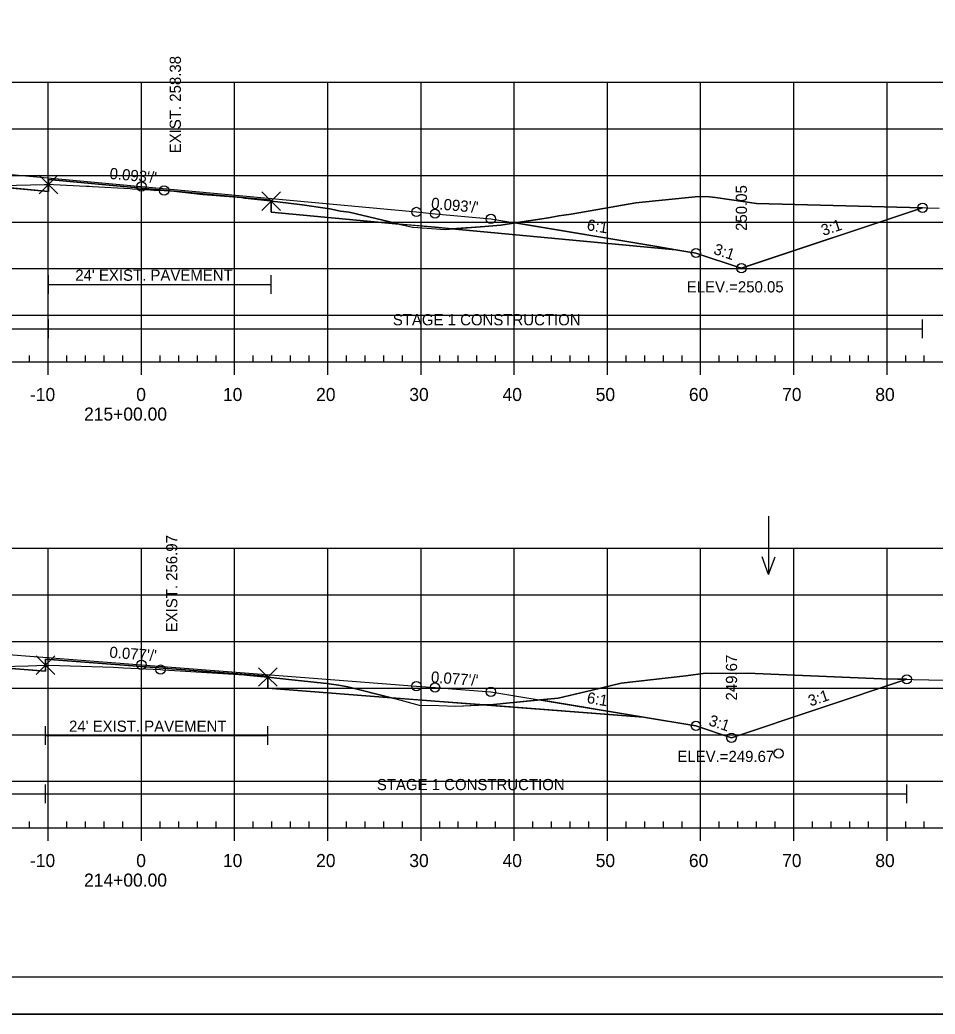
# Model space of a CAD drawing. Extents: x 1365647 to 1367999, y 387113 to 400173.
# Drawn here: x 1365881 to 1365979.2, y 390786.1 to 390892.8 of the extents above; entities that cross this region are included whole.
import ezdxf

# ---------------------------------------------------------------- set-up
doc = ezdxf.new("R2010")
doc.units = 0
for name, color, linetype in [('R_Alt Surface', 7, 'Continuous'), ('R_Axis', 7, 'Continuous'), ('R_Axis Annot', 7, 'Continuous'), ('R_Border', 7, 'Continuous'), ('R_Border Notes', 7, 'Continuous'), ('R_Contours', 7, 'Continuous'), ('R_Exist Surface', 7, 'Continuous'), ('R_Fin Surface', 7, 'Continuous'), ('R_Fin Surface Annot', 7, 'Continuous'), ('R_Grid', 7, 'Continuous'), ('R_No Plot', 7, 'Continuous'), ('R_Proposed Const Limits', 7, 'Continuous'), ('R_Water', 7, 'Continuous'), ('R_Water Annot', 7, 'Continuous'), ('R_Xsect Elev', 7, 'Continuous')]:
    doc.layers.add(name, color=color, linetype=linetype)

msp = doc.modelspace()

# ---------------------------------------------------------------- linework, layer by layer
at = {"layer": 'R_Alt Surface'}
for points in [[(1365834.66, 390876.98), (1365834.66, 390875.83), (1365862.58, 390876.39), (1365884.11, 390874.4), (1365884.11, 390875.69), (1365894.08, 390874.77), (1365907.99, 390873.48), (1365907.99, 390872.19), (1365925.58, 390870.56), (1365951.43, 390868.15)], [(1365834.58, 390824.83), (1365834.58, 390824.02), (1365862.58, 390824.58), (1365883.77, 390822.95), (1365883.77, 390824.24), (1365894.08, 390823.45), (1365907.65, 390822.4), (1365907.65, 390821.11), (1365925.58, 390819.73), (1365947.94, 390818)]]:
    msp.add_lwpolyline(points, dxfattribs=at)
at = {"layer": 'R_Axis'}
for p, q in [((1365749.08, 390856.12), (1366039.08, 390856.12)), ((1365882.08, 390856.12), (1365882.08, 390856.82)), ((1365884.08, 390854.72), (1365884.08, 390856.12)), ((1365886.08, 390856.12), (1365886.08, 390856.82)), ((1365888.08, 390856.12), (1365888.08, 390856.82)), ((1365890.08, 390856.12), (1365890.08, 390856.82)), ((1365892.08, 390856.12), (1365892.08, 390856.82)), ((1365894.08, 390854.72), (1365894.08, 390856.12)), ((1365896.08, 390856.12), (1365896.08, 390856.82)), ((1365898.08, 390856.12), (1365898.08, 390856.82)), ((1365900.08, 390856.12), (1365900.08, 390856.82)), ((1365902.08, 390856.12), (1365902.08, 390856.82)), ((1365904.08, 390854.72), (1365904.08, 390856.12)), ((1365906.08, 390856.12), (1365906.08, 390856.82)), ((1365908.08, 390856.12), (1365908.08, 390856.82)), ((1365910.08, 390856.12), (1365910.08, 390856.82)), ((1365912.08, 390856.12), (1365912.08, 390856.82)), ((1365914.08, 390854.72), (1365914.08, 390856.12)), ((1365916.08, 390856.12), (1365916.08, 390856.82)), ((1365918.08, 390856.12), (1365918.08, 390856.82)), ((1365920.08, 390856.12), (1365920.08, 390856.82)), ((1365922.08, 390856.12), (1365922.08, 390856.82)), ((1365924.08, 390854.72), (1365924.08, 390856.12)), ((1365926.08, 390856.12), (1365926.08, 390856.82)), ((1365928.08, 390856.12), (1365928.08, 390856.82)), ((1365930.08, 390856.12), (1365930.08, 390856.82)), ((1365932.08, 390856.12), (1365932.08, 390856.82)), ((1365934.08, 390854.72), (1365934.08, 390856.12)), ((1365936.08, 390856.12), (1365936.08, 390856.82)), ((1365938.08, 390856.12), (1365938.08, 390856.82)), ((1365940.08, 390856.12), (1365940.08, 390856.82)), ((1365942.08, 390856.12), (1365942.08, 390856.82)), ((1365944.08, 390854.72), (1365944.08, 390856.12)), ((1365946.08, 390856.12), (1365946.08, 390856.82)), ((1365948.08, 390856.12), (1365948.08, 390856.82)), ((1365950.08, 390856.12), (1365950.08, 390856.82)), ((1365952.08, 390856.12), (1365952.08, 390856.82)), ((1365954.08, 390854.72), (1365954.08, 390856.12)), ((1365956.08, 390856.12), (1365956.08, 390856.82)), ((1365958.08, 390856.12), (1365958.08, 390856.82)), ((1365960.08, 390856.12), (1365960.08, 390856.82)), ((1365962.08, 390856.12), (1365962.08, 390856.82)), ((1365964.08, 390854.72), (1365964.08, 390856.12)), ((1365966.08, 390856.12), (1365966.08, 390856.82)), ((1365968.08, 390856.12), (1365968.08, 390856.82)), ((1365970.08, 390856.12), (1365970.08, 390856.82)), ((1365972.08, 390856.12), (1365972.08, 390856.82)), ((1365974.08, 390854.72), (1365974.08, 390856.12)), ((1365976.08, 390856.12), (1365976.08, 390856.82)), ((1365978.08, 390856.12), (1365978.08, 390856.82)), ((1365882.08, 390806.12), (1365882.08, 390806.82)), ((1365886.08, 390806.12), (1365886.08, 390806.82)), ((1365888.08, 390806.12), (1365888.08, 390806.82)), ((1365890.08, 390806.12), (1365890.08, 390806.82)), ((1365892.08, 390806.12), (1365892.08, 390806.82)), ((1365896.08, 390806.12), (1365896.08, 390806.82)), ((1365898.08, 390806.12), (1365898.08, 390806.82)), ((1365900.08, 390806.12), (1365900.08, 390806.82)), ((1365902.08, 390806.12), (1365902.08, 390806.82)), ((1365906.08, 390806.12), (1365906.08, 390806.82)), ((1365908.08, 390806.12), (1365908.08, 390806.82)), ((1365910.08, 390806.12), (1365910.08, 390806.82)), ((1365912.08, 390806.12), (1365912.08, 390806.82)), ((1365916.08, 390806.12), (1365916.08, 390806.82)), ((1365918.08, 390806.12), (1365918.08, 390806.82)), ((1365920.08, 390806.12), (1365920.08, 390806.82)), ((1365922.08, 390806.12), (1365922.08, 390806.82)), ((1365926.08, 390806.12), (1365926.08, 390806.82)), ((1365928.08, 390806.12), (1365928.08, 390806.82)), ((1365930.08, 390806.12), (1365930.08, 390806.82)), ((1365932.08, 390806.12), (1365932.08, 390806.82)), ((1365936.08, 390806.12), (1365936.08, 390806.82)), ((1365938.08, 390806.12), (1365938.08, 390806.82)), ((1365940.08, 390806.12), (1365940.08, 390806.82)), ((1365942.08, 390806.12), (1365942.08, 390806.82)), ((1365946.08, 390806.12), (1365946.08, 390806.82)), ((1365948.08, 390806.12), (1365948.08, 390806.82)), ((1365950.08, 390806.12), (1365950.08, 390806.82)), ((1365952.08, 390806.12), (1365952.08, 390806.82)), ((1365956.08, 390806.12), (1365956.08, 390806.82)), ((1365958.08, 390806.12), (1365958.08, 390806.82)), ((1365960.08, 390806.12), (1365960.08, 390806.82)), ((1365962.08, 390806.12), (1365962.08, 390806.82)), ((1365966.08, 390806.12), (1365966.08, 390806.82)), ((1365968.08, 390806.12), (1365968.08, 390806.82)), ((1365970.08, 390806.12), (1365970.08, 390806.82)), ((1365972.08, 390806.12), (1365972.08, 390806.82)), ((1365976.08, 390806.12), (1365976.08, 390806.82)), ((1365978.08, 390806.12), (1365978.08, 390806.82)), ((1365749.08, 390806.12), (1366039.08, 390806.12)), ((1365884.08, 390804.72), (1365884.08, 390806.12)), ((1365894.08, 390804.72), (1365894.08, 390806.12)), ((1365904.08, 390804.72), (1365904.08, 390806.12)), ((1365914.08, 390804.72), (1365914.08, 390806.12)), ((1365924.08, 390804.72), (1365924.08, 390806.12)), ((1365934.08, 390804.72), (1365934.08, 390806.12)), ((1365944.08, 390804.72), (1365944.08, 390806.12)), ((1365954.08, 390804.72), (1365954.08, 390806.12)), ((1365964.08, 390804.72), (1365964.08, 390806.12)), ((1365974.08, 390804.72), (1365974.08, 390806.12))]:
    msp.add_line(p, q, dxfattribs=at)
at = {"layer": 'R_Border'}
msp.add_line((1366052.26, 390790.12), (1365736.08, 390790.12), dxfattribs=at)
at = {"layer": 'R_Contours'}
for p, q in [((1365907.99, 390873.37), (1365907.99, 390872.19)), ((1365977.87, 390872.65), (1365960.09, 390873.1)), ((1365907.99, 390872.19), (1365921.72, 390870.91)), ((1365934.17, 390871.03), (1365949.38, 390868.5)), ((1365927.4, 390870.39), (1365951.43, 390868.15)), ((1365907.65, 390822.31), (1365907.65, 390821.11)), ((1365907.65, 390821.11), (1365920.91, 390820.09)), ((1365936.83, 390819.85), (1365947.94, 390818)), ((1365947.94, 390818), (1365936.83, 390819.85)), ((1365930.85, 390819.32), (1365947.94, 390818))]:
    msp.add_line(p, q, dxfattribs=at)
for points in [[(1365877.79, 390874.99), (1365879.17, 390875.04), (1365883.68, 390875.15), (1365884.11, 390875.16), (1365884.11, 390874.4)], [(1365884.11, 390875.16), (1365884.41, 390875.17), (1365884.65, 390875.16), (1365888.16, 390874.98), (1365888.48, 390874.96), (1365888.82, 390874.95), (1365892.86, 390874.72), (1365893.13, 390874.7), (1365895.05, 390874.56), (1365895.41, 390874.54), (1365896.51, 390874.5), (1365896.53, 390874.5), (1365897, 390874.48), (1365897.54, 390874.43), (1365900.68, 390874.06), (1365901.17, 390874.03), (1365904.83, 390873.74), (1365905.17, 390873.7), (1365907.89, 390873.38), (1365907.99, 390873.37), (1365907.99, 390873.48), (1365894.08, 390874.77), (1365884.11, 390875.69)], [(1365907.99, 390873.37), (1365908.69, 390873.28), (1365911.31, 390872.96), (1365914.29, 390872.55), (1365915.44, 390872.3), (1365916.37, 390872.17), (1365921.35, 390871), (1365921.72, 390870.91), (1365907.99, 390872.19)], [(1365927.4, 390870.39), (1365930.94, 390870.66), (1365932.63, 390870.79), (1365937.76, 390871.59), (1365938.88, 390871.77), (1365940.2, 390871.97), (1365947.12, 390873.17), (1365953.49, 390873.81), (1365954.71, 390873.87), (1365955.68, 390873.74), (1365960.09, 390873.1), (1365977.87, 390872.65), (1365958.44, 390866.17), (1365953.58, 390867.8), (1365951.43, 390868.15)], [(1365921.72, 390870.91), (1365923.15, 390870.58), (1365923.25, 390870.57), (1365926.67, 390870.33), (1365927.4, 390870.39), (1365925.58, 390870.56)], [(1365883.77, 390823.59), (1365883.87, 390823.59), (1365885.3, 390823.54), (1365891.07, 390823.35), (1365892.16, 390823.3), (1365896.13, 390823.1), (1365896.39, 390823.08), (1365897.62, 390823.02), (1365898.24, 390822.98), (1365903.97, 390822.6), (1365905.07, 390822.53), (1365905.7, 390822.48), (1365907.65, 390822.31), (1365907.65, 390822.4), (1365894.08, 390823.45), (1365883.77, 390824.24)], [(1365878.27, 390823.38), (1365879.07, 390823.42), (1365881.94, 390823.51), (1365883.77, 390823.59), (1365883.77, 390822.95)], [(1365907.65, 390822.31), (1365910.2, 390822.02), (1365913.97, 390821.6), (1365915.23, 390821.43), (1365916.21, 390821.25), (1365920.91, 390820.09), (1365907.65, 390821.11)], [(1365930.85, 390819.32), (1365931.87, 390819.37), (1365932.22, 390819.38), (1365933.26, 390819.49), (1365938.78, 390820.05), (1365942.43, 390820.9), (1365945.56, 390821.64), (1365952.48, 390822.45), (1365954.6, 390822.73), (1365955.28, 390822.68), (1365959.06, 390822.72), (1365973.51, 390822.13), (1365976.19, 390822.06), (1365957.38, 390815.79), (1365953.58, 390817.06), (1365947.94, 390818)], [(1365920.91, 390820.09), (1365921.51, 390819.94), (1365923.88, 390819.29), (1365925.99, 390819.25), (1365927.8, 390819.17), (1365930.85, 390819.32), (1365925.58, 390819.73)]]:
    msp.add_lwpolyline(points, close=True, dxfattribs=at)
for points in [[(1365921.72, 390870.91), (1365921.35, 390871), (1365916.37, 390872.17), (1365915.44, 390872.3), (1365914.29, 390872.55), (1365911.31, 390872.96), (1365908.69, 390873.28), (1365907.99, 390873.37)], [(1365960.09, 390873.1), (1365955.68, 390873.74), (1365954.71, 390873.87), (1365953.49, 390873.81), (1365947.12, 390873.17), (1365940.2, 390871.97), (1365938.88, 390871.77), (1365937.76, 390871.59), (1365934.17, 390871.03)], [(1365949.38, 390868.5), (1365951.43, 390868.15), (1365953.58, 390867.8), (1365958.44, 390866.17), (1365977.87, 390872.65)], [(1365934.17, 390871.03), (1365932.63, 390870.79), (1365930.94, 390870.66), (1365927.4, 390870.39)], [(1365951.43, 390868.15), (1365949.38, 390868.5), (1365934.17, 390871.03)], [(1365920.91, 390820.09), (1365916.21, 390821.25), (1365915.23, 390821.43), (1365913.97, 390821.6), (1365910.2, 390822.02), (1365907.65, 390822.31)], [(1365976.19, 390822.06), (1365973.51, 390822.13), (1365959.06, 390822.72), (1365955.28, 390822.68), (1365954.6, 390822.73), (1365952.48, 390822.45), (1365945.56, 390821.64), (1365942.43, 390820.9), (1365938.78, 390820.05), (1365936.83, 390819.85)], [(1365947.94, 390818), (1365953.58, 390817.06), (1365957.38, 390815.79), (1365976.19, 390822.06)], [(1365936.83, 390819.85), (1365933.26, 390819.49), (1365932.22, 390819.38), (1365931.87, 390819.37), (1365930.85, 390819.32)]]:
    msp.add_lwpolyline(points, dxfattribs=at)
at = {"layer": 'R_Exist Surface'}
for points in [[(1365879.17, 390875.04), (1365883.68, 390875.15), (1365884.11, 390875.16), (1365884.41, 390875.17), (1365884.65, 390875.16), (1365888.16, 390874.98), (1365888.48, 390874.96), (1365888.82, 390874.95), (1365892.86, 390874.72), (1365893.13, 390874.7), (1365895.05, 390874.56), (1365895.41, 390874.54), (1365896.51, 390874.5), (1365896.53, 390874.5), (1365897, 390874.48), (1365897.54, 390874.43), (1365900.68, 390874.06), (1365901.17, 390874.03), (1365904.83, 390873.74), (1365905.17, 390873.7), (1365907.89, 390873.38), (1365907.99, 390873.37), (1365908.69, 390873.28), (1365911.31, 390872.96), (1365914.29, 390872.55), (1365915.44, 390872.3), (1365916.37, 390872.17), (1365921.35, 390871), (1365923.15, 390870.58), (1365923.25, 390870.57), (1365926.67, 390870.33), (1365930.94, 390870.66), (1365932.63, 390870.79), (1365937.76, 390871.59), (1365938.88, 390871.77), (1365940.2, 390871.97), (1365947.12, 390873.17), (1365953.49, 390873.81), (1365954.71, 390873.87), (1365955.68, 390873.74), (1365960.09, 390873.1), (1365979.68, 390872.61)], [(1365879.07, 390823.42), (1365881.94, 390823.51), (1365883.77, 390823.59), (1365883.87, 390823.59), (1365885.3, 390823.54), (1365891.07, 390823.35), (1365892.16, 390823.3), (1365896.13, 390823.1), (1365896.39, 390823.08), (1365897.62, 390823.02), (1365898.24, 390822.98), (1365903.97, 390822.6), (1365905.07, 390822.53), (1365905.7, 390822.48), (1365907.65, 390822.31), (1365910.2, 390822.02), (1365913.97, 390821.6), (1365915.23, 390821.43), (1365916.21, 390821.25), (1365921.51, 390819.94), (1365923.88, 390819.29), (1365925.99, 390819.25), (1365927.8, 390819.17), (1365931.87, 390819.37), (1365932.22, 390819.38), (1365933.26, 390819.49), (1365938.78, 390820.05), (1365942.43, 390820.9), (1365945.56, 390821.64), (1365952.48, 390822.45), (1365954.6, 390822.73), (1365955.28, 390822.68), (1365959.06, 390822.72), (1365973.51, 390822.13), (1365978.58, 390822), (1365989.9, 390821.83)]]:
    msp.add_lwpolyline(points, dxfattribs=at)
at = {"layer": 'R_Fin Surface'}
for points in [[(1365834.66, 390876.98), (1365856.58, 390878.41), (1365862.58, 390877.86), (1365864.58, 390877.67), (1365894.08, 390874.94), (1365923.58, 390872.2), (1365925.58, 390872.02), (1365931.58, 390871.46), (1365949.38, 390868.5), (1365951.43, 390868.15), (1365953.58, 390867.8), (1365958.44, 390866.17), (1365977.87, 390872.65), (1365977.88, 390872.65)], [(1365856.58, 390878.41), (1365862.58, 390877.86), (1365864.58, 390877.67), (1365894.08, 390874.94), (1365923.58, 390872.2), (1365925.58, 390872.02), (1365931.58, 390871.46)], [(1365834.58, 390824.83), (1365834.58, 390824.83), (1365834.58, 390824.83), (1365856.58, 390826.51), (1365862.58, 390826.05), (1365864.58, 390825.89), (1365894.08, 390823.62), (1365923.58, 390821.34), (1365925.58, 390821.19), (1365931.58, 390820.73), (1365947.94, 390818), (1365953.58, 390817.06), (1365957.38, 390815.79), (1365976.19, 390822.06)], [(1365856.58, 390826.51), (1365862.58, 390826.05), (1365864.58, 390825.89), (1365894.08, 390823.62), (1365923.58, 390821.34), (1365925.58, 390821.19), (1365931.58, 390820.73)]]:
    msp.add_lwpolyline(points, dxfattribs=at)
at = {"layer": 'R_Grid'}
for p, q in [((1365749.08, 390886.12), (1366039.08, 390886.12)), ((1365884.08, 390856.12), (1365884.08, 390886.12)), ((1365894.08, 390856.12), (1365894.08, 390886.12)), ((1365904.08, 390856.12), (1365904.08, 390886.12)), ((1365914.08, 390856.12), (1365914.08, 390886.12)), ((1365924.08, 390856.12), (1365924.08, 390886.12)), ((1365934.08, 390856.12), (1365934.08, 390886.12)), ((1365944.08, 390856.12), (1365944.08, 390886.12)), ((1365954.08, 390856.12), (1365954.08, 390886.12)), ((1365964.08, 390856.12), (1365964.08, 390886.12)), ((1365974.08, 390856.12), (1365974.08, 390886.12)), ((1365749.08, 390881.12), (1366039.08, 390881.12)), ((1365749.08, 390876.12), (1366039.08, 390876.12)), ((1365749.08, 390871.12), (1366039.08, 390871.12)), ((1365749.08, 390866.12), (1366039.08, 390866.12)), ((1365749.08, 390861.12), (1366039.08, 390861.12)), ((1365749.08, 390856.12), (1366039.08, 390856.12)), ((1365749.08, 390836.12), (1366039.08, 390836.12)), ((1365884.08, 390806.12), (1365884.08, 390836.12)), ((1365894.08, 390806.12), (1365894.08, 390836.12)), ((1365904.08, 390806.12), (1365904.08, 390836.12)), ((1365914.08, 390806.12), (1365914.08, 390836.12)), ((1365924.08, 390806.12), (1365924.08, 390836.12)), ((1365934.08, 390806.12), (1365934.08, 390836.12)), ((1365944.08, 390806.12), (1365944.08, 390836.12)), ((1365954.08, 390806.12), (1365954.08, 390836.12)), ((1365964.08, 390806.12), (1365964.08, 390836.12)), ((1365974.08, 390806.12), (1365974.08, 390836.12)), ((1365749.08, 390831.12), (1366039.08, 390831.12)), ((1365749.08, 390826.12), (1366039.08, 390826.12)), ((1365749.08, 390821.12), (1366039.08, 390821.12)), ((1365749.08, 390816.12), (1366039.08, 390816.12)), ((1365749.08, 390811.12), (1366039.08, 390811.12)), ((1365749.08, 390806.12), (1366039.08, 390806.12))]:
    msp.add_line(p, q, dxfattribs=at)
at = {"layer": 'R_No Plot'}
msp.add_line((1365723.68, 390786.15), (1366057.01, 390786.15), dxfattribs=at)
msp.add_lwpolyline([(1365723.67, 390999.48), (1366057.01, 390999.48), (1366057.01, 390786.14), (1365723.67, 390786.14)], close=True, dxfattribs=at)
for points in [[(1365884.11, 390875.16), (1365883.11, 390876.16), (1365884.11, 390875.16), (1365883.11, 390874.16), (1365884.11, 390875.16), (1365885.11, 390874.16), (1365884.11, 390875.16), (1365885.11, 390876.16)], [(1365907.99, 390873.37), (1365906.99, 390874.37), (1365907.99, 390873.37), (1365906.99, 390872.37), (1365907.99, 390873.37), (1365908.99, 390872.37), (1365907.99, 390873.37), (1365908.99, 390874.37)], [(1365883.77, 390823.59), (1365882.77, 390824.59), (1365883.77, 390823.59), (1365882.77, 390822.59), (1365883.77, 390823.59), (1365884.77, 390822.59), (1365883.77, 390823.59), (1365884.77, 390824.59)], [(1365907.65, 390822.31), (1365906.65, 390823.31), (1365907.65, 390822.31), (1365906.65, 390821.31), (1365907.65, 390822.31), (1365908.65, 390821.31), (1365907.65, 390822.31), (1365908.65, 390823.31)]]:
    msp.add_lwpolyline(points, dxfattribs=at)
for centre in [(1365894.08, 390874.94), (1365894.08, 390874.94), (1365894.08, 390874.94), (1365894.08, 390874.94), (1365894.08, 390874.94), (1365896.51, 390874.5), (1365977.89, 390872.65), (1365977.89, 390872.65), (1365923.58, 390872.2), (1365923.58, 390872.2), (1365923.58, 390872.2), (1365923.58, 390872.2), (1365923.58, 390872.2), (1365925.58, 390872.02), (1365925.58, 390872.02), (1365925.58, 390872.02), (1365925.58, 390872.02), (1365925.58, 390872.02), (1365931.58, 390871.46), (1365931.58, 390871.46), (1365931.58, 390871.46), (1365931.58, 390871.46), (1365931.58, 390871.46), (1365953.58, 390867.8), (1365953.58, 390867.8), (1365953.58, 390867.8), (1365953.58, 390867.8), (1365953.58, 390867.8), (1365958.45, 390866.17), (1365958.45, 390866.17), (1365894.08, 390823.62), (1365894.08, 390823.62), (1365894.08, 390823.62), (1365894.08, 390823.62), (1365894.08, 390823.62), (1365896.13, 390823.1), (1365923.58, 390821.34), (1365923.58, 390821.34), (1365923.58, 390821.34), (1365923.58, 390821.34), (1365923.58, 390821.34), (1365925.58, 390821.19), (1365925.58, 390821.19), (1365925.58, 390821.19), (1365925.58, 390821.19), (1365925.58, 390821.19), (1365976.2, 390822.06), (1365976.2, 390822.06), (1365931.58, 390820.73), (1365931.58, 390820.73), (1365931.58, 390820.73), (1365931.58, 390820.73), (1365931.58, 390820.73), (1365953.58, 390817.06), (1365953.58, 390817.06), (1365953.58, 390817.06), (1365953.58, 390817.06), (1365953.58, 390817.06), (1365957.39, 390815.79), (1365957.39, 390815.79), (1365962.45, 390814.1), (1365962.45, 390814.1)]:
    msp.add_circle(centre, 0.5, dxfattribs=at)
at = {"layer": 'R_Proposed Const Limits'}
for points in [[(1365958.45, 390866.17), (1365977.89, 390872.65)], [(1365957.39, 390815.79), (1365976.2, 390822.06)]]:
    msp.add_lwpolyline(points, dxfattribs=at)
at = {"layer": 'R_Water'}
for p, q in [((1365884.11, 390863.43), (1365884.11, 390865.43)), ((1365907.99, 390863.43), (1365907.99, 390865.43)), ((1365884.11, 390864.43), (1365907.99, 390864.43)), ((1365884.11, 390858.65), (1365884.11, 390860.65)), ((1365977.87, 390858.65), (1365977.87, 390860.65)), ((1365834.66, 390859.65), (1365884.11, 390859.65)), ((1365884.11, 390859.65), (1365977.87, 390859.65)), ((1365883.77, 390815.04), (1365883.77, 390817.04)), ((1365907.65, 390815.04), (1365907.65, 390817.04)), ((1365883.77, 390816.04), (1365907.65, 390816.04)), ((1365883.77, 390808.77), (1365883.77, 390810.77)), ((1365976.2, 390808.77), (1365976.2, 390810.77)), ((1365834.58, 390809.77), (1365883.77, 390809.77)), ((1365883.77, 390809.77), (1365976.2, 390809.77))]:
    msp.add_line(p, q, dxfattribs=at)
at = {"layer": 'R_Water Annot'}
for p, q in [((1365961.37, 390839.58), (1365961.37, 390833.3)), ((1365961.37, 390833.3), (1365960.67, 390835.22)), ((1365961.37, 390833.3), (1365962.07, 390835.22))]:
    msp.add_line(p, q, dxfattribs=at)

# ---------------------------------------------------------------- texts
at = {"layer": 'R_Axis Annot'}
for s, p in [('-10', (1365882.12, 390851.92)), ('0', (1365893.52, 390851.92)), ('10', (1365902.82, 390851.92)), ('20', (1365912.82, 390851.92)), ('30', (1365922.82, 390851.92)), ('40', (1365932.82, 390851.92)), ('50', (1365942.82, 390851.92)), ('60', (1365952.82, 390851.92)), ('70', (1365962.82, 390851.92)), ('80', (1365972.82, 390851.92)), ('215+00.00', (1365887.92, 390849.82)), ('-10', (1365882.12, 390801.92)), ('0', (1365893.52, 390801.92)), ('10', (1365902.82, 390801.92)), ('20', (1365912.82, 390801.92)), ('30', (1365922.82, 390801.92)), ('40', (1365932.82, 390801.92)), ('50', (1365942.82, 390801.92)), ('60', (1365952.82, 390801.92)), ('70', (1365962.82, 390801.92)), ('80', (1365972.82, 390801.92)), ('214+00.00', (1365887.92, 390799.82))]:
    msp.add_text(s, height=1.4, dxfattribs=at).set_placement(p)
at = {"layer": 'R_Border Notes'}
for s, p in [('ELEV.=250.05', (1365952.59, 390863.57)), ('ELEV.=249.67', (1365951.58, 390813.19))]:
    msp.add_text(s, height=1.2, dxfattribs=at).set_placement(p)
at = {"layer": 'R_Fin Surface Annot'}
for s, rotation, p in [("0.093'/'", 354.7069, (1365890.62, 390875.76)), ('250.05', 90, (1365959.05, 390870.17)), ("0.093'/'", 354.7069, (1365925.12, 390872.56)), ('6:1', 350.5377, (1365941.81, 390870.26)), ('3:1', 18.4349, (1365967.23, 390869.62)), ('3:1', 341.5651, (1365955.38, 390867.72)), ("0.077'/'", 355.5918, (1365890.61, 390824.39)), ('249.67', 90, (1365957.99, 390819.79)), ("0.077'/'", 355.5918, (1365925.11, 390821.73)), ('6:1', 350.5377, (1365941.81, 390819.53)), ('3:1', 18.4349, (1365965.85, 390819.14)), ('3:1', 341.5651, (1365954.85, 390817.16))]:
    msp.add_text(s, height=1.2, rotation=rotation, dxfattribs=at).set_placement(p)
at = {"layer": 'R_Water'}
for s, p in [("24' EXIST. PAVEMENT", (1365886.98, 390864.82)), ('STAGE 1 CONSTRUCTION', (1365921.05, 390860.04)), ("24' EXIST. PAVEMENT", (1365886.31, 390816.43)), ('STAGE 1 CONSTRUCTION', (1365919.34, 390810.17))]:
    msp.add_text(s, height=1.2, dxfattribs=at).set_placement(p)
at = {"layer": 'R_Xsect Elev'}
for s, p in [('EXIST. 258.38', (1365898.31, 390878.5)), ('EXIST. 256.97', (1365897.93, 390827.1))]:
    msp.add_text(s, height=1.2, rotation=90, dxfattribs=at).set_placement(p)

doc.saveas('drawing.dxf')
